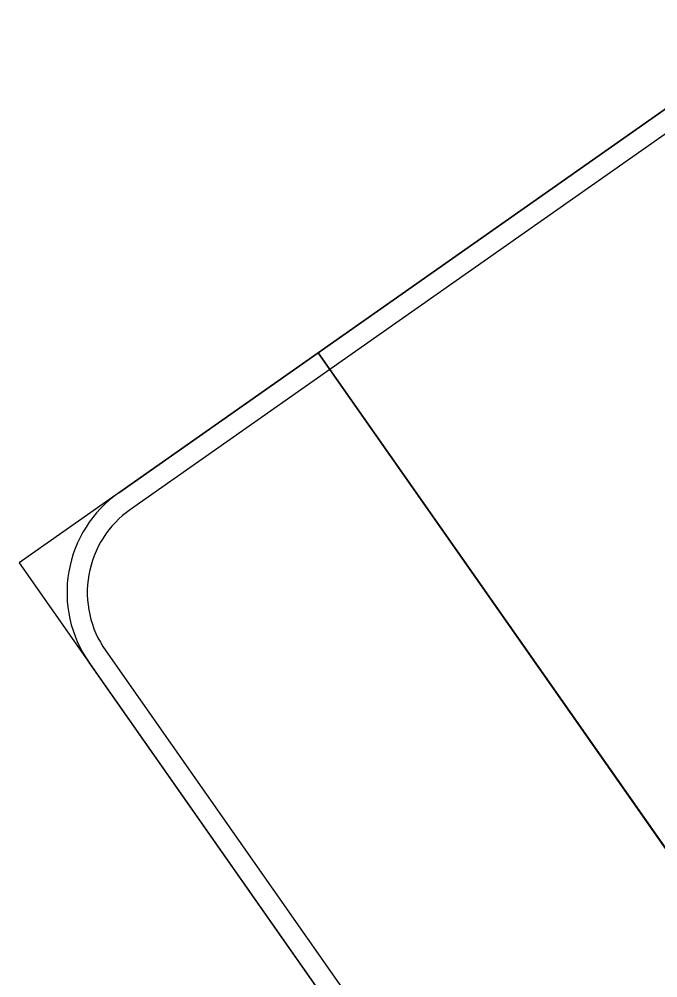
# Model space of a CAD drawing. Extents: x 1581789 to 1622364, y 1043167 to 1103486.
# Drawn here: x 1604341.34 to 1604362.32, y 1089050.53 to 1089082 of the extents above; entities that cross this region are included whole.
import ezdxf

# ---------------------------------------------------------------- set-up
doc = ezdxf.new("R2010")
doc.units = 0
doc.layers.add('RD_PD_PatLn2', color=7, linetype='Continuous')

msp = doc.modelspace()

# ---------------------------------------------------------------- linework, layer by layer
at = {"layer": 'RD_PD_PatLn2'}
for p, q in [((1604372.448, 1089085.977), (1604351.162, 1089071.046)), ((1604351.162, 1089071.046), (1604372.448, 1089085.977)), ((1604372.831, 1089085.431), (1604351.545, 1089070.5)), ((1604351.162, 1089071.046), (1604405.142, 1088994.09)), ((1604351.162, 1089071.046), (1604351.162, 1089071.046)), ((1604351.545, 1089070.5), (1604351.162, 1089071.046))]:
    msp.add_line(p, q, dxfattribs=at)
for points in [[(1604341.338, 1089064.155), (1604395.317, 1088987.199), (1604405.142, 1088994.09), (1604351.162, 1089071.046), (1604341.338, 1089064.155), (1604341.338, 1089064.155)], [(1604344.613, 1089066.452), (1604351.162, 1089071.046), (1604351.545, 1089070.5), (1604351.545, 1089070.5)], [(1604351.545, 1089070.5), (1604344.996, 1089065.906)], [(1604344.181, 1089061.263), (1604393.566, 1088990.857)], [(1604393.02, 1088990.474), (1604343.635, 1089060.88)]]:
    msp.add_lwpolyline(points, dxfattribs=at)
for radius in [4, 3.333]:
    msp.add_arc((1604346.91, 1089063.177), radius, 125.0467, 215.0469, dxfattribs=at)

doc.saveas('drawing.dxf')
